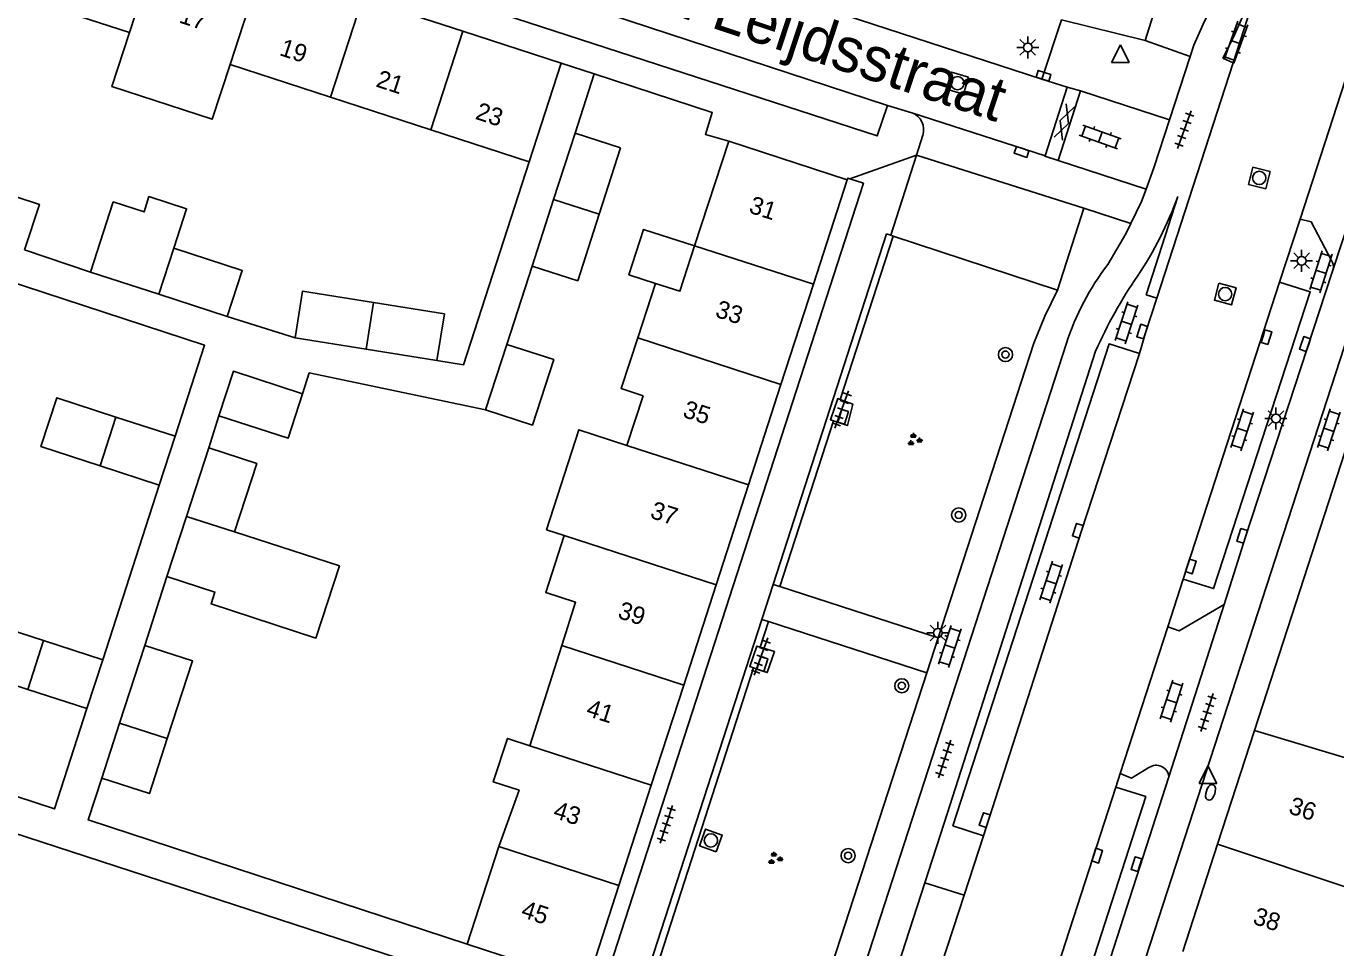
# Model space of a CAD drawing. Extents: x 132994 to 136000, y 393499 to 395512.
# Drawn here: x 133891.7 to 133965.8, y 395145.6 to 395197.7 of the extents above; entities that cross this region are included whole.
import ezdxf

# ---------------------------------------------------------------- set-up
doc = ezdxf.new("R2010")
doc.units = 0
for name, color, linetype in [('gg-afsc-erfafscheiding', 7, 'Continuous'), ('gg-anno-huisnummerreeks BGT', 7, 'Continuous'), ('gg-anno-openbare ruimte label', 7, 'Continuous'), ('gg-bbg-bijgebouw', 7, 'Continuous'), ('gg-bbg-gedigitaliseerde bebouwing', 7, 'Continuous'), ('gg-bbg-gedigitaliseerde bijgebouw', 7, 'Continuous'), ('gg-bbg-hoofdgebouw', 7, 'Continuous'), ('gg-bbg-luifel en loopbrug', 7, 'Continuous'), ('gg-bbg-tussenscheiding', 7, 'Continuous'), ('gg-knt-verharding', 7, 'Continuous'), ('gg-knt-verharding nz', 7, 'Continuous'), ('gt-grn-groengrens', 7, 'Continuous'), ('gt-grn-weggrens', 7, 'Continuous'), ('gt-symb-boom', 7, 'Continuous'), ('gt-symb-brandkraan', 7, 'Continuous'), ('gt-symb-gesloten verharding', 7, 'Continuous'), ('gt-symb-groenvak', 7, 'Continuous'), ('gt-symb-klinker verharding', 7, 'Continuous'), ('gt-symb-kolk', 7, 'Continuous'), ('gt-symb-lichtmast', 7, 'Continuous'), ('gt-symb-rioolschacht', 7, 'Continuous'), ('gt-symb-tegel verharding', 7, 'Continuous'), ('gt-symb-waterafsluiter', 7, 'Continuous')]:
    doc.layers.add(name, color=color, linetype=linetype)

# ---------------------------------------------------------------- blocks, each defined once
blk = doc.blocks.new('gt0-KOLK')
at = {"layer": 'gt-symb-kolk'}
blk.add_lwpolyline([(0, 0), (0.375, 0), (0.375, 0.4), (-0.375, 0.4), (-0.375, 0), (0, 0)], dxfattribs=at)
blk = doc.blocks.new('gt0-KL1')
at = {"layer": 'gt-symb-klinker verharding'}
for p, q in [((-1.15, 0.3), (1.15, 0.3)), ((-1, -0.3), (-1, 0.3)), ((-0.5, 0.3), (-0.5, 0.45)), ((0, -0.3), (0, 0.3)), ((0.5, 0.3), (0.5, 0.45)), ((1, -0.3), (1, 0.3)), ((-1.15, -0.3), (1.15, -0.3)), ((-0.5, -0.45), (-0.5, -0.3)), ((0.5, -0.45), (0.5, -0.3))]:
    blk.add_line(p, q, dxfattribs=at)
blk = doc.blocks.new('gt0-WAFSL')
at = {"layer": 'gt-symb-waterafsluiter'}
for p, q in [((-0.5, -0.333), (0, 0.667)), ((0, 0.667), (0.5, -0.333)), ((0.5, -0.333), (-0.5, -0.333))]:
    blk.add_line(p, q, dxfattribs=at)
blk = doc.blocks.new('gt0-TEG1')
at = {"layer": 'gt-symb-tegel verharding'}
for p, q in [((-1.125, 0), (1.125, 0)), ((-0.9, -0.25), (-0.9, 0.25)), ((-0.45, -0.25), (-0.45, 0.25)), ((0, -0.25), (0, 0.25)), ((0.45, -0.25), (0.45, 0.25)), ((0.9, -0.25), (0.9, 0.25))]:
    blk.add_line(p, q, dxfattribs=at)
blk = doc.blocks.new('gt0-BR')
at = {"layer": 'gt-symb-brandkraan'}
for centre, radius, start, end in [((-0.244, 0), 0.206, 107.56694, 252.43307), ((0.599, -2.664), 3, 106.89205, 107.56694), ((0, -0.691), 0.938, 73.10799, 106.89205), ((-0.599, -2.664), 3, 72.43309, 73.10799), ((0.244, 0), 0.206, 287.56695, 72.43309), ((0.599, 2.664), 3, 252.43307, 253.10797), ((0, 0.691), 0.938, 253.10797, 286.89206), ((-0.599, 2.664), 3, 286.89206, 287.56695)]:
    blk.add_arc(centre, radius, start, end, dxfattribs=at)
blk = doc.blocks.new('gt0-RS')
at = {"layer": 'gt-symb-rioolschacht'}
blk.add_lwpolyline([(-0.5, -0.5), (0.5, -0.5), (0.5, 0.5), (-0.5, 0.5)], close=True, dxfattribs=at)
blk.add_circle((0, 0), 0.375, dxfattribs=at)
blk = doc.blocks.new('gt0-LMAST')
at = {"layer": 'gt-symb-lichtmast'}
for p, q in [((-0.182, 0.173), (-0.447, 0.438)), ((-0.005, 0.246), (-0.005, 0.621)), ((0.172, 0.173), (0.437, 0.438)), ((-0.255, -0.004), (-0.63, -0.004)), ((-0.182, -0.181), (-0.447, -0.446)), ((-0.005, -0.254), (-0.005, -0.629)), ((0.437, -0.446), (0.172, -0.181)), ((0.245, -0.004), (0.62, -0.004))]:
    blk.add_line(p, q, dxfattribs=at)
blk.add_circle((-0.005, -0.004), 0.25, dxfattribs=at)
blk = doc.blocks.new('gt0-GESVH1')
at = {"layer": 'gt-symb-gesloten verharding'}
for p, q in [((-0.992, -0.261), (0.008, 0.239)), ((0.008, -0.261), (-0.992, 0.239)), ((0.008, 0.239), (1.008, -0.261)), ((1.008, 0.239), (0.008, -0.261))]:
    blk.add_line(p, q, dxfattribs=at)
blk = doc.blocks.new('gt0-BOOM')
at = {"layer": 'gt-symb-boom'}
for radius in [0.4, 0.2]:
    blk.add_circle((0, 0), radius, dxfattribs=at)
blk = doc.blocks.new('gt0-GRVAK')
at = {"layer": 'gt-symb-groenvak'}
for p, q in [((-0.11, 0.189), (-0.228, 0.24)), ((-0.182, 0.153), (0.088, 0.153)), ((-0.091, 0.211), (-0.156, 0.322)), ((-0.047, 0.214), (-0.047, 0.393)), ((-0.004, 0.211), (0.061, 0.322)), ((0.015, 0.189), (0.133, 0.24)), ((0.262, -0.052), (0.197, 0.059)), ((0.305, -0.049), (0.305, 0.13)), ((0.349, -0.052), (0.414, 0.059)), ((-0.245, -0.228), (-0.363, -0.177)), ((-0.318, -0.264), (-0.047, -0.264)), ((-0.226, -0.206), (-0.291, -0.095)), ((-0.183, -0.203), (-0.183, -0.024)), ((-0.139, -0.206), (-0.074, -0.095)), ((-0.12, -0.228), (-0.002, -0.177)), ((0.243, -0.074), (0.125, -0.023)), ((0.17, -0.11), (0.441, -0.11)), ((0.368, -0.074), (0.486, -0.023))]:
    blk.add_line(p, q, dxfattribs=at)

msp = doc.modelspace()

# ---------------------------------------------------------------- linework, layer by layer
at = {"layer": 'gg-afsc-erfafscheiding'}
for p, q in [((133923.844, 395194.964), (133922.769, 395191.626)), ((133891.64, 395185.019), (133895.372, 395183.769)), ((133920.345, 395184.102), (133918.919, 395179.682)), ((133903.1, 395181.256), (133906.933, 395180.049)), ((133902.048, 395173.841), (133902.632, 395175.645)), ((133899.257, 395171.73), (133896.062, 395161.846)), ((133898.431, 395162.669), (133899.681, 395166.564)), ((133922.862, 395141.714), (133880.213, 395155.569))]:
    msp.add_line(p, q, dxfattribs=at)
for points in [[(133931.47, 395191.16), (133930.14, 395191.55), (133930.53, 395192.78), (133923.844, 395194.964)], [(133920.177, 395190.004), (133916.464, 395178.527), (133914.958, 395178.768)], [(133881.371, 395186.32), (133901.819, 395179.631), (133900.154, 395174.486)], [(133917.712, 395175.989), (133907.738, 395178.063), (133907.358, 395176.894)], [(133872.585, 395160.214), (133893.336, 395153.425), (133895.165, 395159.09)], [(133916.661, 395145.786), (133895.237, 395152.803), (133896.003, 395155.167)]]:
    msp.add_lwpolyline(points, dxfattribs=at)
at = {"layer": 'gg-bbg-bijgebouw'}
for p, q in [((133921.557, 395187.864), (133922.769, 395191.626)), ((133922.769, 395191.626), (133925.339, 395190.799)), ((133920.345, 395184.102), (133921.557, 395187.864))]:
    msp.add_line(p, q, dxfattribs=at)
at = {"layer": 'gg-bbg-gedigitaliseerde bebouwing'}
for p, q in [((133891.892, 395199.157), (133897.57, 395197.31)), ((133903.262, 395195.505), (133908.934, 395193.661)), ((133920.177, 395190.004), (133921.99, 395195.57)), ((133914.618, 395191.811), (133908.934, 395193.661)), ((133920.177, 395190.004), (133914.618, 395191.811)), ((133931.47, 395191.16), (133929.525, 395185.248)), ((133927.314, 395183.126), (133926.311, 395180.048)), ((133926.614, 395176.775), (133925.706, 395173.971)), ((133922.015, 395162.654), (133920.206, 395156.996)), ((133918.456, 395151.293), (133916.661, 395145.786)), ((133916.661, 395145.786), (133923.46, 395143.57))]:
    msp.add_line(p, q, dxfattribs=at)
for points in [[(133897.57, 395197.31), (133896.575, 395194.25), (133902.254, 395192.403), (133903.262, 395195.505)], [(133929.525, 395185.248), (133928.699, 395182.68), (133927.314, 395183.126)], [(133926.311, 395180.048), (133925.376, 395177.178), (133926.614, 395176.775)], [(133925.706, 395173.971), (133922.978, 395174.854), (133921.161, 395169.205), (133922.148, 395168.884)], [(133922.148, 395168.884), (133921.108, 395165.649), (133922.797, 395165.106), (133922.015, 395162.654)], [(133920.206, 395156.996), (133918.94, 395157.408), (133918.141, 395154.957), (133919.601, 395154.481), (133918.456, 395151.293)]]:
    msp.add_lwpolyline(points, dxfattribs=at)
at = {"layer": 'gg-bbg-gedigitaliseerde bijgebouw'}
for p, q in [((133925.339, 395190.799), (133924.128, 395187.037)), ((133899.236, 395182.512), (133895.372, 395183.769)), ((133903.1, 395181.256), (133899.236, 395182.512)), ((133906.933, 395180.049), (133910.946, 395179.408)), ((133910.946, 395179.408), (133914.958, 395178.768)), ((133917.712, 395175.989), (133918.919, 395179.682)), ((133896.804, 395175.575), (133900.154, 395174.486)), ((133900.154, 395174.486), (133899.257, 395171.73)), ((133900.785, 395169.958), (133902.048, 395173.841)), ((133899.257, 395171.73), (133895.908, 395172.819)), ((133899.681, 395166.564), (133900.785, 395169.958)), ((133892.713, 395162.936), (133896.062, 395161.846)), ((133897.01, 395158.279), (133898.431, 395162.669)), ((133895.165, 395159.09), (133896.062, 395161.846)), ((133895.165, 395159.09), (133891.816, 395160.18)), ((133896.003, 395155.167), (133897.01, 395158.279))]:
    msp.add_line(p, q, dxfattribs=at)
for points in [[(133888.614, 395188.855), (133892.477, 395187.595), (133891.64, 395185.019)], [(133900.082, 395185.115), (133900.801, 395187.349), (133898.673, 395188.034), (133898.395, 395187.171), (133896.647, 395187.733), (133895.372, 395183.769)], [(133924.128, 395187.037), (133922.918, 395183.274), (133920.345, 395184.102)], [(133900.082, 395185.115), (133903.945, 395183.856), (133903.1, 395181.256)], [(133911.366, 395182.04), (133907.353, 395182.68), (133906.933, 395180.049)], [(133911.366, 395182.04), (133915.378, 395181.399), (133914.958, 395178.768)], [(133918.919, 395179.682), (133921.565, 395178.822), (133920.361, 395175.123), (133917.712, 395175.989)], [(133907.358, 395176.894), (133903.451, 395178.165), (133902.632, 395175.645)], [(133895.908, 395172.819), (133892.559, 395173.909), (133893.455, 395176.665), (133896.804, 395175.575)], [(133902.632, 395175.645), (133906.538, 395174.374), (133907.358, 395176.894)], [(133903.506, 395169.078), (133904.767, 395172.956), (133902.048, 395173.841)], [(133903.506, 395169.078), (133909.44, 395167.159), (133908.112, 395163.076), (133902.181, 395165.006), (133902.4, 395165.68), (133899.681, 395166.564)], [(133891.816, 395160.18), (133888.467, 395161.269), (133889.363, 395164.025), (133892.713, 395162.936)], [(133898.431, 395162.669), (133901.135, 395161.79), (133899.707, 395157.4)], [(133899.707, 395157.4), (133898.695, 395154.291), (133896.003, 395155.167)]]:
    msp.add_lwpolyline(points, dxfattribs=at)
at = {"layer": 'gg-bbg-hoofdgebouw'}
for p, q in [((133955.02, 395196.86), (133956.313, 395201.016)), ((133916.423, 395197.381), (133910.745, 395199.228)), ((133955.02, 395196.86), (133950.28, 395198.03)), ((133921.99, 395195.57), (133916.423, 395197.381)), ((133938.16, 395188.98), (133931.47, 395191.16)), ((133936.248, 395183.075), (133938.16, 395188.98)), ((133934.415, 395177.412), (133936.248, 395183.075)), ((133932.582, 395171.749), (133934.415, 395177.412)), ((133930.749, 395166.086), (133932.582, 395171.749)), ((133928.916, 395160.423), (133930.749, 395166.086)), ((133927.082, 395154.76), (133928.916, 395160.423)), ((133961.19, 395157.85), (133959.109, 395151.432)), ((133961.19, 395157.85), (133969.91, 395155.23)), ((133925.249, 395149.097), (133927.082, 395154.76)), ((133959.109, 395151.432), (133957.141, 395145.361)), ((133923.46, 395143.57), (133925.249, 395149.097))]:
    msp.add_line(p, q, dxfattribs=at)
at = {"layer": 'gg-bbg-luifel en loopbrug'}
msp.add_lwpolyline([(133929.525, 395185.248), (133926.648, 395186.178), (133925.814, 395183.615), (133927.314, 395183.126)], dxfattribs=at)
at = {"layer": 'gg-bbg-tussenscheiding'}
for p, q in [((133899.389, 395202.922), (133897.57, 395197.31)), ((133905.073, 395201.073), (133903.262, 395195.505)), ((133910.745, 395199.228), (133908.934, 395193.661)), ((133916.423, 395197.381), (133914.618, 395191.811)), ((133924.128, 395187.037), (133921.557, 395187.864)), ((133900.082, 395185.115), (133899.236, 395182.512)), ((133936.248, 395183.075), (133929.525, 395185.248)), ((133911.366, 395182.04), (133910.946, 395179.408)), ((133934.415, 395177.412), (133926.311, 395180.048)), ((133895.908, 395172.819), (133896.804, 395175.575)), ((133932.582, 395171.749), (133925.706, 395173.971)), ((133903.506, 395169.078), (133900.785, 395169.958)), ((133930.749, 395166.086), (133922.148, 395168.884)), ((133891.816, 395160.18), (133892.713, 395162.936)), ((133928.916, 395160.423), (133922.015, 395162.654)), ((133899.707, 395157.4), (133897.01, 395158.279)), ((133927.082, 395154.76), (133920.206, 395156.996)), ((133925.249, 395149.097), (133918.456, 395151.293)), ((133959.109, 395151.432), (133966.839, 395148.842))]:
    msp.add_line(p, q, dxfattribs=at)
at = {"layer": 'gg-knt-verharding'}
for p, q in [((133968.707, 395201.97), (133963.773, 395186.766)), ((133961.818, 395201.279), (133959.982, 395195.595)), ((133931.681, 395200.367), (133949.173, 395194.675)), ((133971.091, 395200.631), (133965.648, 395183.934)), ((133974.691, 395199.463), (133961.19, 395157.85)), ((133949.173, 395194.675), (133950.28, 395198.03)), ((133956.388, 395192.366), (133957.56, 395195.953)), ((133959.401, 395195.863), (133959.982, 395195.595)), ((133959.982, 395195.595), (133955.665, 395182.295)), ((133949.173, 395194.675), (133950.593, 395194.226)), ((133950.593, 395194.226), (133949.346, 395190.337)), ((133950.593, 395194.226), (133951.361, 395194.003)), ((133951.361, 395194.003), (133950.084, 395190.077)), ((133941.816, 395192.774), (133940.442, 395193.191)), ((133949.346, 395190.337), (133941.816, 395192.774)), ((133942.434, 395191.497), (133942.074, 395190.376)), ((133942.074, 395190.376), (133940.621, 395185.846)), ((133956.858, 395188.038), (133955.066, 395182.49)), ((133950.054, 395182.742), (133951.537, 395187.374)), ((133963.773, 395186.766), (133962.617, 395183.206)), ((133933.964, 395166.11), (133940.377, 395185.926)), ((133940.377, 395185.926), (133940.621, 395185.846)), ((133940.621, 395185.846), (133940.757, 395185.801)), ((133940.757, 395185.801), (133950.054, 395182.742)), ((133965.648, 395183.934), (133965.574, 395183.707)), ((133962.617, 395183.206), (133957.163, 395166.404)), ((133955.066, 395182.49), (133955.665, 395182.295)), ((133932.048, 395122.714), (133950.562, 395179.746)), ((133943.638, 395152.621), (133952.209, 395179.297)), ((133933.964, 395166.11), (133934.345, 395165.987)), ((133957.163, 395166.404), (133956.291, 395163.718)), ((133934.345, 395165.987), (133943.297, 395163.089)), ((133959.487, 395164.977), (133956.345, 395155.246)), ((133926.365, 395142.629), (133933.323, 395164.131)), ((133933.323, 395164.131), (133933.704, 395164.008)), ((133933.704, 395164.008), (133942.654, 395161.111)), ((133953.598, 395155.421), (133956.291, 395163.718)), ((133942.654, 395161.111), (133943.297, 395163.089)), ((133935.669, 395139.618), (133942.654, 395161.111)), ((133956.345, 395155.246), (133947.004, 395126.291)), ((133953.598, 395155.421), (133953.349, 395154.653)), ((133944.8, 395128.314), (133953.349, 395154.653)), ((133943.638, 395152.621), (133942.541, 395149.252)), ((133945.866, 395151.9), (133944.771, 395148.545))]:
    msp.add_line(p, q, dxfattribs=at)
for points in [[(133940.442, 395193.191), (133939.857, 395191.466), (133881.437, 395210.443), (133881.964, 395212.212)], [(133957.56, 395195.953), (133957.77, 395196.595), (133958.286, 395197.785), (133958.805, 395198.812), (133959.248, 395199.874), (133959.887, 395201.86)], [(133972.92, 395200.037), (133970.412, 395192.279), (133942.36, 395106.005)], [(133955.058, 395188.458), (133955.505, 395189.664), (133956.388, 395192.366)], [(133950.084, 395190.077), (133949.34, 395190.319), (133949.346, 395190.337)], [(133938.314, 395189.035), (133938.191, 395189.075), (133938.16, 395188.98)], [(133923.46, 395143.57), (133924.344, 395143.282), (133939.076, 395188.789), (133938.314, 395189.035)], [(133954.204, 395186.513), (133954.799, 395187.759), (133955.058, 395188.458)], [(133952.895, 395184.205), (133953.923, 395185.926), (133954.204, 395186.513)], [(133965.547, 395184.429), (133964.404, 395186.604), (133963.773, 395186.766)], [(133962.617, 395183.206), (133964.348, 395182.653), (133958.88, 395165.882), (133957.163, 395166.404)], [(133959.487, 395164.977), (133960.692, 395168.794), (133965.574, 395183.707)], [(133943.297, 395163.089), (133948.713, 395179.754), (133949.328, 395181.273), (133950.054, 395182.742)], [(133955.665, 395182.295), (133955.03, 395180.342), (133954.684, 395179.171)], [(133954.684, 395179.171), (133952.972, 395179.704), (133944.14, 395152.468), (133945.866, 395151.9)], [(133954.684, 395179.171), (133951.393, 395169.084), (133945.866, 395151.9)], [(133937.378, 395175.359), (133937.207, 395175.417), (133937.627, 395176.616), (133937.767, 395176.563)], [(133937.767, 395176.563), (133938.487, 395176.294), (133938.176, 395175.09), (133937.378, 395175.359)], [(133956.291, 395163.718), (133956.931, 395163.486), (133959.487, 395164.977)], [(133932.857, 395161.393), (133932.644, 395161.464), (133933.054, 395162.624), (133933.237, 395162.567)], [(133933.237, 395162.567), (133934.043, 395162.314), (133933.637, 395161.132), (133932.857, 395161.393)], [(133953.598, 395155.421), (133954.242, 395155.165), (133955.224, 395155.761)], [(133953.349, 395154.653), (133955.047, 395154.118), (133946.541, 395127.799), (133944.8, 395128.314)], [(133944.771, 395148.545), (133941.311, 395137.948), (133938.017, 395127.788)]]:
    msp.add_lwpolyline(points, dxfattribs=at)
for centre, radius, start, end in [((133936.326, 395208.257), 26.193, 331.75881, 344.70324), ((133941.453, 395191.81), 1.03, 342.27791, 69.37111), ((133936.867, 395195.337), 21.282, 326.31779, 339.94313), ((133964.961, 395175.052), 15.145, 142.81727, 161.94457), ((133964.933, 395184.046), 0.724, 351.10986, 31.95484), ((133975.051, 395169.316), 24.927, 145.22349, 156.39669), ((133955.634, 395155.176), 0.715, 5.66039, 124.99044)]:
    msp.add_arc(centre, radius, start, end, dxfattribs=at)
at = {"layer": 'gg-knt-verharding nz'}
for p, q in [((133951.537, 395187.374), (133942.074, 395190.376)), ((133942.541, 395149.252), (133935.822, 395128.487)), ((133944.771, 395148.545), (133942.541, 395149.252))]:
    msp.add_line(p, q, dxfattribs=at)
msp.add_lwpolyline([(133940.442, 395193.191), (133923.594, 395198.698), (133881.964, 395212.212)], dxfattribs=at)
at = {"layer": 'gt-grn-groengrens'}
for p, q in [((133937.767, 395176.563), (133940.757, 395185.801)), ((133934.345, 395165.987), (133937.378, 395175.359)), ((133933.237, 395162.567), (133933.704, 395164.008)), ((133927.11, 395143.631), (133932.857, 395161.393))]:
    msp.add_line(p, q, dxfattribs=at)
at = {"layer": 'gt-grn-weggrens'}
for p, q in [((133955.02, 395196.86), (133957.56, 395195.953)), ((133923.844, 395194.964), (133921.99, 395195.57)), ((133951.361, 395194.003), (133956.388, 395192.366)), ((133938.314, 395189.035), (133942.074, 395190.376)), ((133950.084, 395190.077), (133955.058, 395188.458)), ((133954.204, 395186.513), (133951.537, 395187.374)), ((133933.323, 395164.131), (133933.964, 395166.11))]:
    msp.add_line(p, q, dxfattribs=at)

# ---------------------------------------------------------------- block references
at = {"layer": 'gt-symb-boom'}
for p in [(133947.112, 395179.104), (133944.465, 395170.04), (133941.248, 395160.384), (133938.21, 395150.783)]:
    msp.add_blockref('gt0-BOOM', p, dxfattribs=at)
at = {"layer": 'gt-symb-brandkraan', "rotation": 72.12650632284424}
msp.add_blockref('gt0-BR', (133958.707, 395154.358), dxfattribs=at)
at = {"layer": 'gt-symb-gesloten verharding', "rotation": 70.00710602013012}
msp.add_blockref('gt0-GESVH1', (133950.427, 395192.248), dxfattribs=at)
at = {"layer": 'gt-symb-groenvak'}
for p in [(133941.948, 395174.283), (133934.06, 395150.613)]:
    msp.add_blockref('gt0-GRVAK', p, dxfattribs=at)
at = {"layer": 'gt-symb-klinker verharding'}
for p, rotation in [((133960.145, 395196.762), 69.98750349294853), ((133952.471, 395191.398), -19.449568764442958), ((133964.957, 395183.78), 72.36228444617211), ((133953.961, 395180.907), -108.18126897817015), ((133960.498, 395174.855), -108.18126897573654), ((133965.402, 395174.855), -108.18126897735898), ((133949.693, 395166.239), 71.63753156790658), ((133943.959, 395162.602), -108.18126897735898), ((133956.507, 395159.521), 72.05443695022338)]:
    msp.add_blockref('gt0-KL1', p, dxfattribs=dict(at, rotation=rotation))
at = {"layer": 'gt-symb-kolk'}
for p, rotation in [((133949.201, 395194.666), -18.00007459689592), ((133948.085, 395190.745), 161.22088212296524), ((133955.03, 395180.342), 71.99992540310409), ((133961.676, 395180.154), -107.27542027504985), ((133964.241, 395179.637), 71.87318748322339), ((133937.736, 395175.649), -107.9455630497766), ((133951.393, 395169.084), 71.94544753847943), ((133960.692, 395168.794), 72.48880443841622), ((133957.401, 395167.19), -108.2356914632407), ((133933.171, 395161.676), -107.9455630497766), ((133946.126, 395152.731), 72.12657893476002), ((133952.103, 395150.842), -107.27542027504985), ((133954.712, 395150.237), 72.12657893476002)]:
    msp.add_blockref('gt0-KOLK', p, dxfattribs=dict(at, rotation=rotation))
at = {"layer": 'gt-symb-lichtmast'}
for p in [(133948.379, 395196.469), (133963.863, 395184.409), (133962.412, 395175.495), (133943.292, 395163.375)]:
    msp.add_blockref('gt0-LMAST', p, dxfattribs=at)
at = {"layer": 'gt-symb-rioolschacht'}
for p, rotation in [((133944.397, 395194.446), 163.19645198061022), ((133961.464, 395189.088), -104.18918015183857), ((133959.537, 395182.523), -105.24507033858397), ((133930.451, 395151.644), 70.29604841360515)]:
    msp.add_blockref('gt0-RS', p, dxfattribs=dict(at, rotation=rotation))
at = {"layer": 'gt-symb-tegel verharding'}
for p, rotation in [((133957.225, 395191.819), -109.63070227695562), ((133937.852, 395176.006), 70.06095208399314), ((133933.287, 395162.033), 70.06095208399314), ((133958.515, 395158.87), 72.05443695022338), ((133943.672, 395156.25), -108.36246843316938), ((133927.932, 395152.551), 72.05443695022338)]:
    msp.add_blockref('gt0-TEG1', p, dxfattribs=dict(at, rotation=rotation))
at = {"layer": 'gt-symb-waterafsluiter'}
for p in [(133953.614, 395195.943), (133958.557, 395155.193)]:
    msp.add_blockref('gt0-WAFSL', p, dxfattribs=at)

# ---------------------------------------------------------------- texts
at = {"layer": 'gg-anno-huisnummerreeks BGT'}
for s, rotation, p in [('17', 342, (133900.326, 395197.884)), ('19', 342, (133906, 395196.038)), ('21', 342, (133911.453, 395194.266)), ('23', 342, (133917.075, 395192.437)), ('31', 342.1, (133932.544, 395187.142)), ('33', 342.1, (133930.639, 395181.256)), ('35', 342.1, (133928.806, 395175.593)), ('37', 342.1, (133926.96, 395169.891)), ('39', 342.1, (133925.128, 395164.232)), ('41', 342.1, (133923.339, 395158.706)), ('43', 342.1, (133921.473, 395152.941)), ('36', 342.1, (133963.067, 395153.187)), ('45', 342.1, (133919.656, 395147.328)), ('38', 342.1, (133961.043, 395146.944))]:
    msp.add_text(s, height=1, rotation=rotation, dxfattribs=at).set_placement(p)
at = {"layer": 'gg-anno-openbare ruimte label'}
msp.add_text('Dr. Leijdsstraat', height=2.5, rotation=341.7, dxfattribs=at).set_placement((133925.272, 395199.306))

doc.saveas('drawing.dxf')
